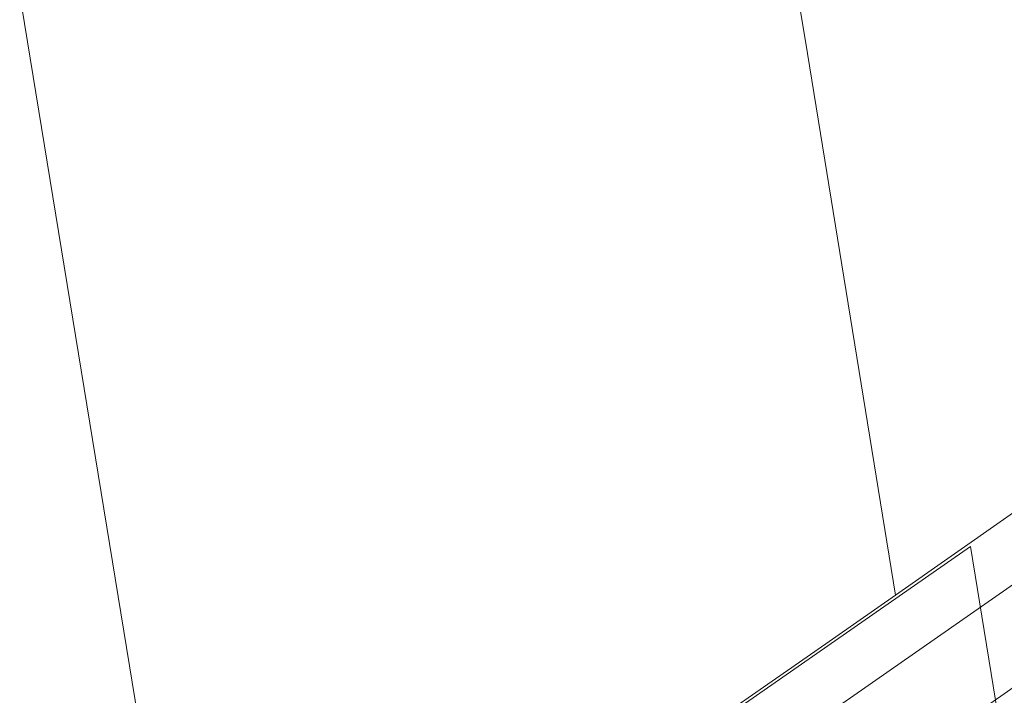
# Model space of a CAD drawing. Header units: metres. Extents: x 150385 to 171486, y 478588 to 485023.
# Tile 332 of 366: x 152243 to 152259, y 483266 to 483278. Entities that reach past the tile are written whole.
import ezdxf

# ---------------------------------------------------------------- set-up
doc = ezdxf.new("R2010")
doc.units = ezdxf.units.M
doc.layers.add('TOP-L-topo objecten vlak', color=7, linetype='Continuous', lineweight=0)

msp = doc.modelspace()

# ---------------------------------------------------------------- linework, layer by layer
at = {"layer": 'TOP-L-topo objecten vlak', "color": 7, "linetype": 'Continuous', "lineweight": 18, "flags": 128}
for points in [[(152251.848, 483300.892), (152253.111, 483293.639), (152255.851, 483277.174), (152257.316, 483268.164)], [(152245.269, 483262.158), (152244.713, 483266.139), (152242.597, 483279.102), (152239.71, 483296.143)], [(152243.969, 483257.676), (152274.971, 483279.288)], [(152244.258, 483256.151), (152275.161, 483277.717)], [(152257.316, 483268.164), (152261.073, 483270.796)], [(152258.562, 483268.971), (152245.51, 483259.884), (152245.226, 483262.103), (152243.358, 483261.884), (152246.999, 483238.699), (152248.76, 483239.04), (152248.199, 483243.105), (152261.258, 483252.414), (152258.562, 483268.971)], [(152257.316, 483268.164), (152255.972, 483267.229), (152252.719, 483264.964), (152249.451, 483262.688), (152245.549, 483259.972), (152245.269, 483262.158)]]:
    msp.add_lwpolyline(points, dxfattribs=at)

doc.saveas('drawing.dxf')
